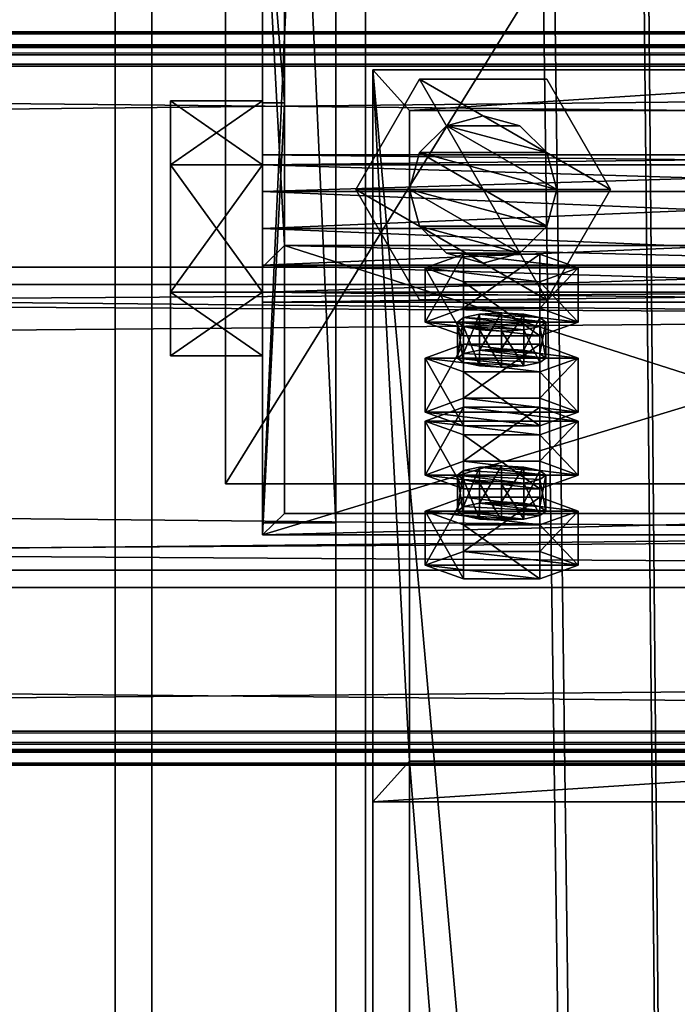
# Model space of a CAD drawing. Header units: millimetres. Extents: x -333 to 67333, y -930 to 39730.
# Tile 276 of 656: x 11007 to 11096, y 15075 to 15208. Entities that reach past the tile are written whole.
import ezdxf

# ---------------------------------------------------------------- set-up
doc = ezdxf.new("R2010")
doc.units = ezdxf.units.MM
for name, color, linetype in [('13', 7, 'Continuous'), ('4', 7, 'Continuous'), ('5', 7, 'Continuous'), ('6', 7, 'Continuous'), ('7', 7, 'Continuous'), ('95', 7, 'Continuous'), ('99', 7, 'Continuous')]:
    doc.layers.add(name, color=color, linetype=linetype)

msp = doc.modelspace()

# ---------------------------------------------------------------- meshes
at = {"layer": '13', "color": 30}
mesh = msp.add_polyface(dxfattribs=at)
corners = [(11700.01, 15203.6, 6663.84), (11700.01, 15131.21, 6648.45), (4900.01, 15131.21, 6648.45), (4900.01, 15203.6, 6663.84), (11700.01, 15172.38, 6454.78), (4900.01, 15172.38, 6454.78), (11700.01, 15111.73, 6441.89), (4900.01, 15111.73, 6441.89), (11700.01, 15109.03, 6454.61), (4900.01, 15109.03, 6454.61), (11700.01, 15107.08, 6454.19), (4900.01, 15107.08, 6454.19), (11700.01, 15110.19, 6439.52), (4900.01, 15110.19, 6439.52), (11700.01, 15174.75, 6453.24), (4900.01, 15174.75, 6453.24), (11700.01, 15133.59, 6646.91), (4900.01, 15133.59, 6646.91), (11700.01, 15202.06, 6661.47), (4900.01, 15202.06, 6661.47), (11700.01, 15204.76, 6648.75), (4900.01, 15204.76, 6648.75), (11700.01, 15206.72, 6649.17), (4900.01, 15206.72, 6649.17)]
mesh.append_faces([[corners[k] for k in face] for face in [(0, 2, 3, 3), (1, 5, 2, 2), (4, 7, 5, 5), (6, 9, 7, 7), (8, 11, 9, 9), (10, 13, 11, 11), (12, 15, 13, 13), (14, 17, 15, 15), (16, 19, 17, 17), (18, 21, 19, 19), (20, 23, 21, 21), (22, 3, 23, 23), (8, 12, 10, 10), (20, 0, 22, 22), (11, 7, 9, 9)]], dxfattribs={"vtx0": -1, "color": 30})
mesh.append_faces([[corners[k] for k in face] for face in [(12, 6, 14, 14), (14, 1, 16, 16), (16, 0, 18, 18), (18, 0, 20, 20), (3, 19, 23, 23), (19, 2, 17, 17), (17, 2, 15, 15), (15, 5, 13, 13), (13, 7, 11, 11)]], dxfattribs={"vtx0": -1, "vtx1": -1, "color": 30})
mesh.append_faces([[corners[k] for k in face] for face in [(12, 8, 6, 6), (14, 6, 4, 4), (14, 4, 1, 1), (16, 1, 0, 0), (19, 3, 2, 2), (15, 2, 5, 5), (13, 5, 7, 7)]], dxfattribs={"vtx0": -1, "vtx2": -1, "vtx3": -1, "color": 30})
mesh.append_faces([[corners[k] for k in face] for face in [(21, 23, 19, 19)]], dxfattribs={"vtx1": -1, "color": 30})
mesh.append_faces([[corners[k] for k in face] for face in [(0, 1, 2, 2), (1, 4, 5, 5), (4, 6, 7, 7), (6, 8, 9, 9), (8, 10, 11, 11), (10, 12, 13, 13), (12, 14, 15, 15), (14, 16, 17, 17), (16, 18, 19, 19), (18, 20, 21, 21), (20, 22, 23, 23), (22, 0, 3, 3)]], dxfattribs={"vtx2": -1, "vtx3": -1, "color": 30})
mesh = msp.add_polyface(dxfattribs=at)
corners = [(17300.01, 15203.6, 6663.84), (17300.01, 15131.21, 6648.45), (10500.01, 15131.21, 6648.45), (10500.01, 15203.6, 6663.84), (17300.01, 15172.38, 6454.78), (10500.01, 15172.38, 6454.78), (17300.01, 15111.73, 6441.89), (10500.01, 15111.73, 6441.89), (17300.01, 15109.03, 6454.61), (10500.01, 15109.03, 6454.61), (17300.01, 15107.08, 6454.19), (10500.01, 15107.08, 6454.19), (17300.01, 15110.19, 6439.52), (10500.01, 15110.19, 6439.52), (17300.01, 15174.75, 6453.24), (10500.01, 15174.75, 6453.24), (17300.01, 15133.59, 6646.91), (10500.01, 15133.59, 6646.91), (17300.01, 15202.06, 6661.47), (10500.01, 15202.06, 6661.47), (17300.01, 15204.76, 6648.75), (10500.01, 15204.76, 6648.75), (17300.01, 15206.72, 6649.17), (10500.01, 15206.72, 6649.17)]
mesh.append_faces([[corners[k] for k in face] for face in [(0, 2, 3, 3), (1, 5, 2, 2), (4, 7, 5, 5), (6, 9, 7, 7), (8, 11, 9, 9), (10, 13, 11, 11), (12, 15, 13, 13), (14, 17, 15, 15), (16, 19, 17, 17), (18, 21, 19, 19), (20, 23, 21, 21), (22, 3, 23, 23), (8, 12, 10, 10), (20, 0, 22, 22), (11, 7, 9, 9)]], dxfattribs={"vtx0": -1, "color": 30})
mesh.append_faces([[corners[k] for k in face] for face in [(12, 6, 14, 14), (14, 1, 16, 16), (16, 0, 18, 18), (18, 0, 20, 20), (3, 19, 23, 23), (19, 2, 17, 17), (17, 2, 15, 15), (15, 5, 13, 13), (13, 7, 11, 11)]], dxfattribs={"vtx0": -1, "vtx1": -1, "color": 30})
mesh.append_faces([[corners[k] for k in face] for face in [(12, 8, 6, 6), (14, 6, 4, 4), (14, 4, 1, 1), (16, 1, 0, 0), (19, 3, 2, 2), (15, 2, 5, 5), (13, 5, 7, 7)]], dxfattribs={"vtx0": -1, "vtx2": -1, "vtx3": -1, "color": 30})
mesh.append_faces([[corners[k] for k in face] for face in [(21, 23, 19, 19)]], dxfattribs={"vtx1": -1, "color": 30})
mesh.append_faces([[corners[k] for k in face] for face in [(0, 1, 2, 2), (1, 4, 5, 5), (4, 6, 7, 7), (6, 8, 9, 9), (8, 10, 11, 11), (10, 12, 13, 13), (12, 14, 15, 15), (14, 16, 17, 17), (16, 18, 19, 19), (18, 20, 21, 21), (20, 22, 23, 23), (22, 0, 3, 3)]], dxfattribs={"vtx2": -1, "vtx3": -1, "color": 30})
at = {"layer": '4', "color": 171}
mesh = msp.add_polyface(dxfattribs=at)
corners = [(11140, 14113.33, 5199.43), (11060, 14113.33, 5199.43), (11060, 15107.66, 3080), (11140, 15107.66, 3080), (11060, 14185.75, 5233.41), (11060, 15196.03, 3080), (11140, 14185.75, 5233.41), (11140, 15196.03, 3080), (11145, 14108.8, 5197.31), (11145, 14190.28, 5235.53), (11145, 15201.55, 3080), (11145, 15102.14, 3080), (11055, 14190.28, 5235.53), (11055, 15201.55, 3080), (11055, 14108.8, 5197.31), (11055, 15102.14, 3080)]
mesh.append_faces([[corners[k] for k in face] for face in [(0, 2, 3, 3), (1, 5, 2, 2), (4, 7, 5, 5), (6, 3, 7, 7), (8, 10, 11, 11), (9, 13, 10, 10), (12, 15, 13, 13), (14, 11, 15, 15)]], dxfattribs={"vtx0": -1, "color": 171})
mesh.append_faces([[corners[k] for k in face] for face in [(9, 6, 12, 12), (6, 8, 0, 0), (0, 8, 1, 1), (12, 4, 14, 14), (4, 12, 6, 6), (14, 1, 8, 8), (11, 3, 15, 15), (3, 10, 7, 7), (7, 10, 5, 5), (15, 2, 13, 13), (2, 15, 3, 3), (13, 5, 10, 10)]], dxfattribs={"vtx0": -1, "vtx1": -1, "color": 171})
mesh.append_faces([[corners[k] for k in face] for face in [(6, 9, 8, 8), (14, 4, 1, 1), (3, 11, 10, 10), (13, 2, 5, 5)]], dxfattribs={"vtx0": -1, "vtx2": -1, "vtx3": -1, "color": 171})
mesh.append_faces([[corners[k] for k in face] for face in [(0, 1, 2, 2), (1, 4, 5, 5), (4, 6, 7, 7), (6, 0, 3, 3), (8, 9, 10, 10), (9, 12, 13, 13), (12, 14, 15, 15), (14, 8, 11, 11)]], dxfattribs={"vtx2": -1, "vtx3": -1, "color": 171})
at = {"layer": '5', "color": 131}
mesh = msp.add_polyface(dxfattribs=at)
corners = [(11146, 9415, 2984), (11054, 9415, 2984), (11054, 19384.97, 2984), (11146, 19384.97, 2984), (11054, 9415, 3076), (11054, 19384.97, 3076), (11146, 9415, 3076), (11146, 19384.97, 3076), (11150, 9415, 2980), (11150, 9415, 3080), (11150, 19384.97, 3080), (11150, 19384.97, 2980), (11050, 9415, 3080), (11050, 19384.97, 3080), (11050, 9415, 2980), (11050, 19384.97, 2980)]
mesh.append_faces([[corners[k] for k in face] for face in [(0, 2, 3, 3), (1, 5, 2, 2), (4, 7, 5, 5), (6, 3, 7, 7), (8, 10, 11, 11), (9, 13, 10, 10), (12, 15, 13, 13), (14, 11, 15, 15)]], dxfattribs={"vtx0": -1, "color": 131})
mesh.append_faces([[corners[k] for k in face] for face in [(9, 6, 12, 12), (6, 8, 0, 0), (0, 8, 1, 1), (12, 4, 14, 14), (4, 12, 6, 6), (14, 1, 8, 8), (11, 3, 15, 15), (3, 10, 7, 7), (7, 10, 5, 5), (15, 2, 13, 13), (2, 15, 3, 3), (13, 5, 10, 10)]], dxfattribs={"vtx0": -1, "vtx1": -1, "color": 131})
mesh.append_faces([[corners[k] for k in face] for face in [(6, 9, 8, 8), (14, 4, 1, 1), (3, 11, 10, 10), (13, 2, 5, 5)]], dxfattribs={"vtx0": -1, "vtx2": -1, "vtx3": -1, "color": 131})
mesh.append_faces([[corners[k] for k in face] for face in [(0, 1, 2, 2), (1, 4, 5, 5), (4, 6, 7, 7), (6, 0, 3, 3), (8, 9, 10, 10), (9, 12, 13, 13), (12, 14, 15, 15), (14, 8, 11, 11)]], dxfattribs={"vtx2": -1, "vtx3": -1, "color": 131})
at = {"layer": '6', "color": 2}
mesh = msp.add_polyface(dxfattribs=at)
corners = [(11180, 19380.14, 7183.53), (11020, 19380.14, 7183.53), (11020, 7954.94, 4755.1), (11180, 7954.94, 4755.1), (11180, 19380.14, 7347.1), (11180, 7921.68, 4911.61), (11020, 19380.14, 7347.1), (11020, 7921.68, 4911.61), (11025, 7953.9, 4759.99), (11175, 7953.9, 4759.99), (11175, 7922.72, 4906.72), (11025, 7922.72, 4906.72), (11175, 19380.14, 7188.64), (11175, 19380.14, 7341.99), (11025, 19380.14, 7188.64), (11025, 19380.14, 7341.99)]
mesh.append_faces([[corners[k] for k in face] for face in [(0, 2, 3, 3), (4, 3, 5, 5), (6, 5, 7, 7), (1, 7, 2, 2), (12, 10, 9, 9), (14, 9, 8, 8), (15, 8, 11, 11), (13, 11, 10, 10)]], dxfattribs={"vtx0": -1, "color": 2})
mesh.append_faces([[corners[k] for k in face] for face in [(2, 8, 3, 3), (8, 7, 11, 11), (11, 7, 10, 10), (3, 9, 5, 5), (9, 3, 8, 8), (5, 10, 7, 7), (0, 12, 1, 1), (12, 4, 13, 13), (13, 4, 15, 15), (1, 14, 6, 6), (14, 1, 12, 12), (6, 15, 4, 4)]], dxfattribs={"vtx0": -1, "vtx1": -1, "color": 2})
mesh.append_faces([[corners[k] for k in face] for face in [(8, 2, 7, 7), (5, 9, 10, 10), (12, 0, 4, 4), (6, 14, 15, 15)]], dxfattribs={"vtx0": -1, "vtx2": -1, "vtx3": -1, "color": 2})
mesh.append_faces([[corners[k] for k in face] for face in [(0, 1, 2, 2), (4, 0, 3, 3), (6, 4, 5, 5), (1, 6, 7, 7), (12, 13, 10, 10), (14, 12, 9, 9), (15, 14, 8, 8), (13, 15, 11, 11)]], dxfattribs={"vtx2": -1, "vtx3": -1, "color": 2})
at = {"layer": '7', "color": 6}
mesh = msp.add_polyface(dxfattribs=at)
corners = [(11040.01, 15138.37, 6624.42), (11160.01, 15138.37, 6624.42), (11160.01, 15174.75, 6453.24), (11040.01, 15174.75, 6453.24), (11160.01, 15197.06, 6636.89), (11160.01, 15233.44, 6465.71), (11157.01, 15197.06, 6636.89), (11157.01, 15233.44, 6465.71), (11157.01, 15141.3, 6625.04), (11157.01, 15177.69, 6453.86), (11043.01, 15141.3, 6625.04), (11043.01, 15177.69, 6453.86), (11043.01, 15197.06, 6636.89), (11043.01, 15233.44, 6465.71), (11040.01, 15197.06, 6636.89), (11040.01, 15233.44, 6465.71)]
mesh.append_faces([[corners[k] for k in face] for face in [(0, 2, 3, 3), (1, 5, 2, 2), (4, 7, 5, 5), (6, 9, 7, 7), (8, 11, 9, 9), (10, 13, 11, 11), (12, 15, 13, 13), (14, 3, 15, 15), (12, 0, 14, 14), (7, 2, 5, 5)]], dxfattribs={"vtx0": -1, "color": 6})
mesh.append_faces([[corners[k] for k in face] for face in [(1, 8, 4, 4), (8, 0, 10, 10), (10, 0, 12, 12), (3, 11, 15, 15), (11, 2, 9, 9), (9, 2, 7, 7)]], dxfattribs={"vtx0": -1, "vtx1": -1, "color": 6})
mesh.append_faces([[corners[k] for k in face] for face in [(8, 1, 0, 0), (11, 3, 2, 2)]], dxfattribs={"vtx0": -1, "vtx2": -1, "vtx3": -1, "color": 6})
mesh.append_faces([[corners[k] for k in face] for face in [(6, 4, 8, 8), (13, 15, 11, 11)]], dxfattribs={"vtx1": -1, "color": 6})
mesh.append_faces([[corners[k] for k in face] for face in [(0, 1, 2, 2), (1, 4, 5, 5), (4, 6, 7, 7), (6, 8, 9, 9), (8, 10, 11, 11), (10, 12, 13, 13), (12, 14, 15, 15), (14, 0, 3, 3)]], dxfattribs={"vtx2": -1, "vtx3": -1, "color": 6})
at = {"layer": '95', "color": 7}
mesh = msp.add_polyface(dxfattribs=at)
corners = [(11040, 15190, 3020), (11040, 15188.66, 3015), (11160, 15188.66, 3015), (11160, 15190, 3020), (11040, 15185, 3011.34), (11160, 15185, 3011.34), (11040, 15180, 3010), (11160, 15180, 3010), (11040, 15175, 3011.34), (11160, 15175, 3011.34), (11040, 15171.34, 3015), (11160, 15171.34, 3015), (11040, 15170, 3020), (11160, 15170, 3020), (11040, 15171.34, 3025), (11160, 15171.34, 3025), (11040, 15175, 3028.66), (11160, 15175, 3028.66), (11040, 15180, 3030), (11160, 15180, 3030), (11040, 15185, 3028.66), (11160, 15185, 3028.66), (11040, 15188.66, 3025), (11160, 15188.66, 3025), (11160, 15197.32, 3020), (11160, 15188.66, 3005), (11172.5, 15188.66, 3005), (11172.5, 15197.32, 3020), (11160, 15171.34, 3005), (11172.5, 15171.34, 3005), (11160, 15162.68, 3020), (11172.5, 15162.68, 3020), (11160, 15171.34, 3035), (11172.5, 15171.34, 3035), (11160, 15188.66, 3035), (11172.5, 15188.66, 3035), (11027.5, 15197.32, 3020), (11027.5, 15188.66, 3005), (11040, 15188.66, 3005), (11040, 15197.32, 3020), (11027.5, 15171.34, 3005), (11040, 15171.34, 3005), (11027.5, 15162.68, 3020), (11040, 15162.68, 3020), (11027.5, 15171.34, 3035), (11040, 15171.34, 3035), (11027.5, 15188.66, 3035), (11040, 15188.66, 3035), (11040, 15330, 3020), (11040, 15328.66, 3015), (11160, 15328.66, 3015), (11160, 15330, 3020), (11040, 15325, 3011.34), (11160, 15325, 3011.34), (11040, 15320, 3010), (11160, 15320, 3010), (11040, 15315, 3011.34), (11160, 15315, 3011.34), (11040, 15311.34, 3015), (11160, 15311.34, 3015), (11040, 15310, 3020), (11160, 15310, 3020), (11040, 15311.34, 3025), (11160, 15311.34, 3025), (11040, 15315, 3028.66), (11160, 15315, 3028.66), (11040, 15320, 3030), (11160, 15320, 3030), (11040, 15325, 3028.66), (11160, 15325, 3028.66), (11040, 15328.66, 3025), (11160, 15328.66, 3025), (11160, 15337.32, 3020), (11160, 15328.66, 3005), (11172.5, 15328.66, 3005), (11172.5, 15337.32, 3020), (11160, 15311.34, 3005), (11172.5, 15311.34, 3005), (11160, 15302.68, 3020), (11172.5, 15302.68, 3020), (11160, 15311.34, 3035), (11172.5, 15311.34, 3035), (11160, 15328.66, 3035), (11172.5, 15328.66, 3035), (11027.5, 15337.32, 3020), (11027.5, 15328.66, 3005), (11040, 15328.66, 3005), (11040, 15337.32, 3020), (11027.5, 15311.34, 3005), (11040, 15311.34, 3005), (11027.5, 15302.68, 3020), (11040, 15302.68, 3020), (11027.5, 15311.34, 3035), (11040, 15311.34, 3035), (11027.5, 15328.66, 3035), (11040, 15328.66, 3035)]
mesh.append_faces([[corners[k] for k in face] for face in [(0, 2, 3, 3), (1, 5, 2, 2), (4, 7, 5, 5), (6, 9, 7, 7), (8, 11, 9, 9), (10, 13, 11, 11), (12, 15, 13, 13), (14, 17, 15, 15), (16, 19, 17, 17), (18, 21, 19, 19), (20, 23, 21, 21), (22, 3, 23, 23), (6, 10, 8, 8), (16, 20, 18, 18), (23, 19, 21, 21), (11, 7, 9, 9), (24, 26, 27, 27), (25, 29, 26, 26), (28, 31, 29, 29), (30, 33, 31, 31), (32, 35, 33, 33), (34, 27, 35, 35), (25, 30, 28, 28), (32, 24, 34, 34), (27, 33, 35, 35), (31, 26, 29, 29), (36, 38, 39, 39), (37, 41, 38, 38), (40, 43, 41, 41), (42, 45, 43, 43), (44, 47, 45, 45), (46, 39, 47, 47), (37, 42, 40, 40), (44, 36, 46, 46), (39, 45, 47, 47), (43, 38, 41, 41), (48, 50, 51, 51), (49, 53, 50, 50), (52, 55, 53, 53), (54, 57, 55, 55), (56, 59, 57, 57), (58, 61, 59, 59), (60, 63, 61, 61), (62, 65, 63, 63), (64, 67, 65, 65), (66, 69, 67, 67), (68, 71, 69, 69), (70, 51, 71, 71), (52, 56, 54, 54), (64, 68, 66, 66), (71, 67, 69, 69), (57, 53, 55, 55), (72, 74, 75, 75), (73, 77, 74, 74), (76, 79, 77, 77), (78, 81, 79, 79), (80, 83, 81, 81), (82, 75, 83, 83), (73, 78, 76, 76), (80, 72, 82, 82), (75, 81, 83, 83), (79, 74, 77, 77), (84, 86, 87, 87), (85, 89, 86, 86), (88, 91, 89, 89), (90, 93, 91, 91), (92, 95, 93, 93), (94, 87, 95, 95), (85, 90, 88, 88), (92, 84, 94, 94), (87, 93, 95, 95), (91, 86, 89, 89)]], dxfattribs={"vtx0": -1, "color": 7})
mesh.append_faces([[corners[k] for k in face] for face in [(10, 1, 12, 12), (12, 0, 14, 14), (14, 22, 16, 16), (19, 23, 17, 17), (17, 3, 15, 15), (15, 2, 13, 13), (13, 5, 11, 11), (30, 24, 32, 32), (33, 26, 31, 31), (42, 36, 44, 44), (45, 38, 43, 43), (56, 52, 58, 58), (58, 49, 60, 60), (60, 48, 62, 62), (62, 70, 64, 64), (67, 71, 65, 65), (65, 51, 63, 63), (63, 51, 61, 61), (61, 53, 59, 59), (59, 53, 57, 57), (78, 72, 80, 80), (81, 74, 79, 79), (90, 84, 92, 92), (93, 86, 91, 91)]], dxfattribs={"vtx0": -1, "vtx1": -1, "color": 7})
mesh.append_faces([[corners[k] for k in face] for face in [(10, 6, 4, 4), (10, 4, 1, 1), (12, 1, 0, 0), (14, 0, 22, 22), (16, 22, 20, 20), (17, 23, 3, 3), (15, 3, 2, 2), (13, 2, 5, 5), (11, 5, 7, 7), (30, 25, 24, 24), (33, 27, 26, 26), (42, 37, 36, 36), (45, 39, 38, 38), (58, 52, 49, 49), (60, 49, 48, 48), (62, 48, 70, 70), (64, 70, 68, 68), (65, 71, 51, 51), (61, 51, 50, 50), (61, 50, 53, 53), (78, 73, 72, 72), (81, 75, 74, 74), (90, 85, 84, 84), (93, 87, 86, 86)]], dxfattribs={"vtx0": -1, "vtx2": -1, "vtx3": -1, "color": 7})
mesh.append_faces([[corners[k] for k in face] for face in [(0, 1, 2, 2), (1, 4, 5, 5), (4, 6, 7, 7), (6, 8, 9, 9), (8, 10, 11, 11), (10, 12, 13, 13), (12, 14, 15, 15), (14, 16, 17, 17), (16, 18, 19, 19), (18, 20, 21, 21), (20, 22, 23, 23), (22, 0, 3, 3), (24, 25, 26, 26), (25, 28, 29, 29), (28, 30, 31, 31), (30, 32, 33, 33), (32, 34, 35, 35), (34, 24, 27, 27), (36, 37, 38, 38), (37, 40, 41, 41), (40, 42, 43, 43), (42, 44, 45, 45), (44, 46, 47, 47), (46, 36, 39, 39), (48, 49, 50, 50), (49, 52, 53, 53), (52, 54, 55, 55), (54, 56, 57, 57), (56, 58, 59, 59), (58, 60, 61, 61), (60, 62, 63, 63), (62, 64, 65, 65), (64, 66, 67, 67), (66, 68, 69, 69), (68, 70, 71, 71), (70, 48, 51, 51), (72, 73, 74, 74), (73, 76, 77, 77), (76, 78, 79, 79), (78, 80, 81, 81), (80, 82, 83, 83), (82, 72, 75, 75), (84, 85, 86, 86), (85, 88, 89, 89), (88, 90, 91, 91), (90, 92, 93, 93), (92, 94, 95, 95), (94, 84, 87, 87)]], dxfattribs={"vtx2": -1, "vtx3": -1, "color": 7})
mesh = msp.add_polyface(dxfattribs=at)
corners = [(11070, 15175.3, 4337.78), (11065, 15176.64, 4337.78), (11065, 15176.64, 4357.78), (11070, 15175.3, 4357.78), (11061.34, 15180.3, 4337.78), (11061.34, 15180.3, 4357.78), (11060, 15185.3, 4337.78), (11060, 15185.3, 4357.78), (11061.34, 15190.3, 4337.78), (11061.34, 15190.3, 4357.78), (11065, 15193.96, 4337.78), (11065, 15193.96, 4357.78), (11070, 15195.3, 4337.78), (11070, 15195.3, 4357.78), (11075, 15176.64, 4337.78), (11078.66, 15180.3, 4337.78), (11080, 15185.3, 4337.78), (11078.66, 15190.3, 4357.78), (11078.66, 15180.3, 4357.78), (11075, 15176.64, 4357.78), (11078.66, 15170.3, 4357.78), (11061.34, 15170.3, 4357.78), (11061.34, 15170.3, 4370.28), (11052.68, 15185.3, 4357.78), (11052.68, 15185.3, 4370.28), (11061.34, 15200.3, 4357.78), (11061.34, 15200.3, 4370.28), (11078.66, 15200.3, 4370.28), (11087.32, 15185.3, 4357.78), (11078.66, 15170.3, 4370.28), (11078.66, 15170.3, 4325.28), (11061.34, 15170.3, 4325.28), (11061.34, 15170.3, 4337.78), (11052.68, 15185.3, 4325.28), (11052.68, 15185.3, 4337.78), (11061.34, 15200.3, 4325.28), (11061.34, 15200.3, 4337.78), (11078.66, 15200.3, 4337.78), (11087.32, 15185.3, 4325.28), (11078.66, 15170.3, 4337.78)]
mesh.append_faces([[corners[k] for k in face] for face in [(0, 2, 3, 3), (1, 5, 2, 2), (4, 7, 5, 5), (6, 9, 7, 7), (8, 11, 9, 9), (10, 13, 11, 11), (5, 3, 2, 2), (21, 24, 22, 22), (23, 26, 24, 24), (25, 27, 26, 26), (20, 23, 21, 21), (24, 29, 22, 22), (31, 34, 32, 32), (33, 36, 34, 34), (35, 37, 36, 36), (30, 33, 31, 31), (34, 39, 32, 32)]], dxfattribs={"vtx0": -1, "color": 7})
mesh.append_faces([[corners[k] for k in face] for face in [(1, 14, 4, 4), (4, 15, 6, 6), (6, 16, 8, 8), (8, 16, 10, 10), (13, 17, 11, 11), (11, 17, 9, 9), (9, 18, 7, 7), (7, 19, 5, 5), (23, 28, 25, 25), (26, 29, 24, 24), (33, 38, 35, 35), (36, 39, 34, 34)]], dxfattribs={"vtx0": -1, "vtx1": -1, "color": 7})
mesh.append_faces([[corners[k] for k in face] for face in [(5, 19, 3, 3)]], dxfattribs={"vtx0": -1, "vtx2": -1, "vtx3": -1, "color": 7})
mesh.append_faces([[corners[k] for k in face] for face in [(0, 1, 2, 2), (1, 4, 5, 5), (4, 6, 7, 7), (6, 8, 9, 9), (8, 10, 11, 11), (10, 12, 13, 13), (20, 21, 22, 22), (21, 23, 24, 24), (23, 25, 26, 26), (30, 31, 32, 32), (31, 33, 34, 34), (33, 35, 36, 36)]], dxfattribs={"vtx2": -1, "vtx3": -1, "color": 7})
mesh = msp.add_polyface(dxfattribs=at)
corners = [(11080, 15185.3, 4337.78), (11078.66, 15180.3, 4337.78), (11078.66, 15180.3, 4357.78), (11080, 15185.3, 4357.78), (11075, 15176.64, 4337.78), (11075, 15176.64, 4357.78), (11070, 15175.3, 4337.78), (11070, 15175.3, 4357.78), (11070, 15195.3, 4337.78), (11075, 15193.96, 4337.78), (11075, 15193.96, 4357.78), (11070, 15195.3, 4357.78), (11078.66, 15190.3, 4337.78), (11078.66, 15190.3, 4357.78), (11065, 15176.64, 4337.78), (11061.34, 15180.3, 4337.78), (11060, 15185.3, 4337.78), (11065, 15193.96, 4337.78), (11061.34, 15190.3, 4357.78), (11060, 15185.3, 4357.78), (11087.32, 15185.3, 4357.78), (11078.66, 15170.3, 4357.78), (11078.66, 15170.3, 4370.28), (11087.32, 15185.3, 4370.28), (11061.34, 15170.3, 4370.28), (11061.34, 15200.3, 4357.78), (11078.66, 15200.3, 4357.78), (11078.66, 15200.3, 4370.28), (11052.68, 15185.3, 4357.78), (11061.34, 15200.3, 4370.28), (11087.32, 15185.3, 4325.28), (11078.66, 15170.3, 4325.28), (11078.66, 15170.3, 4337.78), (11087.32, 15185.3, 4337.78), (11061.34, 15170.3, 4337.78), (11061.34, 15200.3, 4325.28), (11078.66, 15200.3, 4325.28), (11078.66, 15200.3, 4337.78), (11052.68, 15185.3, 4325.28), (11061.34, 15200.3, 4337.78)]
mesh.append_faces([[corners[k] for k in face] for face in [(0, 2, 3, 3), (1, 5, 2, 2), (4, 7, 5, 5), (8, 10, 11, 11), (9, 13, 10, 10), (12, 3, 13, 13), (4, 14, 6, 6), (17, 9, 8, 8), (13, 11, 10, 10), (20, 22, 23, 23), (21, 24, 22, 22), (26, 23, 27, 27), (25, 20, 26, 26), (23, 29, 27, 27), (30, 32, 33, 33), (31, 34, 32, 32), (36, 33, 37, 37), (35, 30, 36, 36), (33, 39, 37, 37)]], dxfattribs={"vtx0": -1, "color": 7})
mesh.append_faces([[corners[k] for k in face] for face in [(15, 4, 1, 1), (16, 1, 0, 0), (17, 0, 12, 12), (17, 12, 9, 9), (18, 13, 3, 3), (18, 3, 2, 2), (19, 2, 5, 5), (28, 21, 20, 20), (29, 23, 22, 22), (38, 31, 30, 30), (39, 33, 32, 32)]], dxfattribs={"vtx0": -1, "vtx2": -1, "vtx3": -1, "color": 7})
mesh.append_faces([[corners[k] for k in face] for face in [(0, 1, 2, 2), (1, 4, 5, 5), (4, 6, 7, 7), (8, 9, 10, 10), (9, 12, 13, 13), (12, 0, 3, 3), (20, 21, 22, 22), (25, 26, 27, 27), (26, 20, 23, 23), (30, 31, 32, 32), (35, 36, 37, 37), (36, 30, 33, 33)]], dxfattribs={"vtx2": -1, "vtx3": -1, "color": 7})
at = {"layer": '95', "color": 20}
mesh = msp.add_polyface(dxfattribs=at)
corners = [(11066.51, 15162.4, 6501.73), (11067.31, 15167.91, 6499.84), (11066.51, 15167.29, 6502.77), (11067.31, 15163.02, 6498.8), (11069.51, 15163.48, 6496.65), (11069.51, 15168.37, 6497.69), (11072.51, 15163.65, 6495.86), (11072.51, 15168.54, 6496.9), (11075.51, 15163.48, 6496.65), (11075.51, 15168.37, 6497.69), (11077.71, 15163.02, 6498.8), (11077.71, 15167.91, 6499.84), (11078.51, 15167.29, 6502.77), (11078.51, 15162.4, 6501.73), (11077.71, 15166.67, 6505.71), (11067.31, 15161.78, 6504.67), (11067.31, 15166.67, 6505.71), (11072.51, 15166.04, 6508.64), (11069.51, 15166.21, 6507.85), (11075.51, 15166.21, 6507.85), (11062.12, 15167.29, 6502.77), (11067.31, 15169.16, 6493.97), (11067.31, 15176.5, 6495.53), (11062.12, 15174.63, 6504.33), (11077.71, 15169.16, 6493.97), (11077.71, 15176.5, 6495.53), (11082.9, 15167.29, 6502.77), (11082.9, 15174.63, 6504.33), (11077.71, 15165.42, 6511.58), (11077.71, 15172.76, 6513.13), (11067.31, 15165.42, 6511.58), (11067.31, 15172.76, 6513.13)]
mesh.append_faces([[corners[k] for k in face] for face in [(0, 1, 2, 2), (3, 5, 1, 1), (4, 7, 5, 5), (6, 9, 7, 7), (8, 11, 9, 9), (10, 12, 11, 11), (13, 14, 12, 12), (15, 2, 16, 16), (16, 17, 18, 18), (11, 7, 9, 9), (20, 22, 23, 23), (21, 25, 22, 22), (24, 27, 25, 25), (26, 29, 27, 27), (28, 31, 29, 29), (30, 23, 31, 31), (21, 26, 24, 24), (28, 20, 30, 30), (23, 29, 31, 31), (27, 22, 25, 25)]], dxfattribs={"vtx0": -1, "color": 20})
mesh.append_faces([[corners[k] for k in face] for face in [(17, 16, 19, 19), (19, 2, 14, 14), (14, 1, 12, 12), (12, 5, 11, 11), (26, 20, 28, 28), (29, 23, 27, 27)]], dxfattribs={"vtx0": -1, "vtx1": -1, "color": 20})
mesh.append_faces([[corners[k] for k in face] for face in [(19, 16, 2, 2), (14, 2, 1, 1), (12, 1, 5, 5), (11, 5, 7, 7), (26, 21, 20, 20), (27, 23, 22, 22)]], dxfattribs={"vtx0": -1, "vtx2": -1, "vtx3": -1, "color": 20})
mesh.append_faces([[corners[k] for k in face] for face in [(3, 4, 5, 5), (4, 6, 7, 7), (6, 8, 9, 9), (8, 10, 11, 11), (20, 21, 22, 22), (21, 24, 25, 25), (24, 26, 27, 27), (26, 28, 29, 29), (28, 30, 31, 31), (30, 20, 23, 23)]], dxfattribs={"vtx2": -1, "vtx3": -1, "color": 20})
mesh = msp.add_polyface(dxfattribs=at)
corners = [(11082.9, 15153.84, 6602.15), (11062.12, 15153.84, 6602.15), (11067.31, 15155.71, 6593.34), (11077.71, 15155.71, 6593.34), (11066.51, 15162.4, 6501.73), (11067.31, 15163.02, 6498.8), (11067.31, 15167.91, 6499.84), (11077.71, 15163.02, 6498.8), (11078.51, 15162.4, 6501.73), (11078.51, 15167.29, 6502.77), (11077.71, 15161.78, 6504.67), (11077.71, 15166.67, 6505.71), (11075.51, 15161.32, 6506.82), (11075.51, 15166.21, 6507.85), (11072.51, 15161.15, 6507.6), (11072.51, 15166.04, 6508.64), (11069.51, 15161.32, 6506.82), (11069.51, 15166.21, 6507.85), (11067.31, 15161.78, 6504.67), (11067.31, 15166.67, 6505.71), (11066.51, 15167.29, 6502.77), (11069.51, 15163.48, 6496.65), (11075.51, 15163.48, 6496.65), (11072.51, 15163.65, 6495.86), (11062.12, 15155.06, 6500.17), (11067.31, 15156.94, 6491.37), (11067.31, 15164.27, 6492.93), (11062.12, 15162.4, 6501.73), (11077.71, 15156.94, 6491.37), (11077.71, 15164.27, 6492.93), (11082.9, 15155.06, 6500.17), (11082.9, 15162.4, 6501.73), (11077.71, 15153.19, 6508.98), (11077.71, 15160.53, 6510.54), (11067.31, 15153.19, 6508.98), (11067.31, 15160.53, 6510.54)]
mesh.append_faces([[corners[k] for k in face] for face in [(0, 2, 3, 3), (10, 13, 11, 11), (12, 15, 13, 13), (14, 17, 15, 15), (16, 19, 17, 17), (21, 22, 23, 23), (14, 18, 16, 16), (24, 26, 27, 27), (25, 29, 26, 26), (28, 31, 29, 29), (30, 33, 31, 31), (32, 35, 33, 33), (34, 27, 35, 35), (25, 30, 28, 28), (27, 33, 35, 35), (31, 26, 29, 29)]], dxfattribs={"vtx0": -1, "color": 20})
mesh.append_faces([[corners[k] for k in face] for face in [(22, 21, 7, 7), (7, 21, 8, 8), (8, 4, 10, 10), (10, 4, 12, 12), (12, 18, 14, 14), (33, 27, 31, 31)]], dxfattribs={"vtx0": -1, "vtx1": -1, "color": 20})
mesh.append_faces([[corners[k] for k in face] for face in [(0, 1, 2, 2), (8, 21, 5, 5), (8, 5, 4, 4), (12, 4, 18, 18), (30, 25, 24, 24), (31, 27, 26, 26)]], dxfattribs={"vtx0": -1, "vtx2": -1, "vtx3": -1, "color": 20})
mesh.append_faces([[corners[k] for k in face] for face in [(4, 5, 6, 6), (7, 8, 9, 9), (8, 10, 11, 11), (10, 12, 13, 13), (12, 14, 15, 15), (14, 16, 17, 17), (16, 18, 19, 19), (18, 4, 20, 20), (24, 25, 26, 26), (25, 28, 29, 29), (28, 30, 31, 31), (30, 32, 33, 33), (32, 34, 35, 35), (34, 24, 27, 27)]], dxfattribs={"vtx2": -1, "vtx3": -1, "color": 20})
mesh = msp.add_polyface(dxfattribs=at)
corners = [(11066.51, 15141.61, 6599.55), (11067.31, 15147.12, 6597.65), (11066.51, 15146.5, 6600.59), (11067.31, 15142.23, 6596.61), (11069.51, 15142.69, 6594.46), (11069.51, 15147.58, 6595.5), (11072.51, 15142.86, 6593.68), (11072.51, 15147.75, 6594.72), (11075.51, 15142.69, 6594.46), (11075.51, 15147.58, 6595.5), (11077.71, 15142.23, 6596.61), (11077.71, 15147.12, 6597.65), (11078.51, 15146.5, 6600.59), (11078.51, 15141.61, 6599.55), (11077.71, 15145.88, 6603.52), (11067.31, 15140.99, 6602.48), (11067.31, 15145.88, 6603.52), (11072.51, 15145.25, 6606.46), (11069.51, 15145.42, 6605.67), (11075.51, 15145.42, 6605.67), (11062.12, 15146.5, 6600.59), (11067.31, 15148.37, 6591.78), (11067.31, 15155.71, 6593.34), (11062.12, 15153.84, 6602.15), (11077.71, 15148.37, 6591.78), (11077.71, 15155.71, 6593.34), (11082.9, 15146.5, 6600.59), (11082.9, 15153.84, 6602.15), (11077.71, 15144.63, 6609.39), (11077.71, 15151.97, 6610.95), (11067.31, 15144.63, 6609.39), (11067.31, 15151.97, 6610.95), (11082.9, 15155.06, 6500.17), (11062.12, 15155.06, 6500.17), (11077.71, 15153.19, 6508.98), (11067.31, 15153.19, 6508.98)]
mesh.append_faces([[corners[k] for k in face] for face in [(0, 1, 2, 2), (3, 5, 1, 1), (4, 7, 5, 5), (6, 9, 7, 7), (8, 11, 9, 9), (10, 12, 11, 11), (13, 14, 12, 12), (15, 2, 16, 16), (16, 17, 18, 18), (11, 7, 9, 9), (20, 22, 23, 23), (21, 25, 22, 22), (24, 27, 25, 25), (26, 29, 27, 27), (28, 31, 29, 29), (30, 23, 31, 31), (21, 26, 24, 24), (28, 20, 30, 30), (23, 29, 31, 31), (34, 33, 35, 35)]], dxfattribs={"vtx0": -1, "color": 20})
mesh.append_faces([[corners[k] for k in face] for face in [(17, 16, 19, 19), (19, 2, 14, 14), (14, 2, 12, 12), (12, 5, 11, 11), (26, 20, 28, 28), (29, 23, 27, 27), (32, 33, 34, 34)]], dxfattribs={"vtx0": -1, "vtx1": -1, "color": 20})
mesh.append_faces([[corners[k] for k in face] for face in [(19, 16, 2, 2), (12, 2, 1, 1), (12, 1, 5, 5), (11, 5, 7, 7), (26, 21, 20, 20)]], dxfattribs={"vtx0": -1, "vtx2": -1, "vtx3": -1, "color": 20})
mesh.append_faces([[corners[k] for k in face] for face in [(3, 4, 5, 5), (4, 6, 7, 7), (6, 8, 9, 9), (8, 10, 11, 11), (20, 21, 22, 22), (21, 24, 25, 25), (24, 26, 27, 27), (26, 28, 29, 29), (28, 30, 31, 31), (30, 20, 23, 23)]], dxfattribs={"vtx2": -1, "vtx3": -1, "color": 20})
mesh = msp.add_polyface(dxfattribs=at)
corners = [(11066.51, 15141.61, 6599.55), (11067.31, 15142.23, 6596.61), (11067.31, 15147.12, 6597.65), (11077.71, 15142.23, 6596.61), (11078.51, 15141.61, 6599.55), (11078.51, 15146.5, 6600.59), (11077.71, 15140.99, 6602.48), (11077.71, 15145.88, 6603.52), (11075.51, 15140.53, 6604.63), (11075.51, 15145.42, 6605.67), (11072.51, 15140.36, 6605.42), (11072.51, 15145.25, 6606.46), (11069.51, 15140.53, 6604.63), (11069.51, 15145.42, 6605.67), (11067.31, 15140.99, 6602.48), (11067.31, 15145.88, 6603.52), (11066.51, 15146.5, 6600.59), (11069.51, 15142.69, 6594.46), (11075.51, 15142.69, 6594.46), (11072.51, 15142.86, 6593.68), (11062.12, 15134.27, 6597.99), (11067.31, 15136.14, 6589.18), (11067.31, 15143.48, 6590.74), (11062.12, 15141.61, 6599.55), (11077.71, 15136.14, 6589.18), (11077.71, 15143.48, 6590.74), (11082.9, 15134.27, 6597.99), (11082.9, 15141.61, 6599.55), (11077.71, 15132.4, 6606.79), (11077.71, 15139.74, 6608.35), (11067.31, 15132.4, 6606.79), (11067.31, 15139.74, 6608.35)]
mesh.append_faces([[corners[k] for k in face] for face in [(6, 9, 7, 7), (8, 11, 9, 9), (10, 13, 11, 11), (12, 15, 13, 13), (17, 18, 19, 19), (8, 12, 10, 10), (20, 22, 23, 23), (21, 25, 22, 22), (24, 27, 25, 25), (26, 29, 27, 27), (28, 31, 29, 29), (30, 23, 31, 31), (21, 26, 24, 24), (28, 20, 30, 30), (23, 29, 31, 31), (27, 22, 25, 25)]], dxfattribs={"vtx0": -1, "color": 20})
mesh.append_faces([[corners[k] for k in face] for face in [(18, 17, 3, 3), (3, 17, 4, 4), (4, 0, 6, 6), (6, 0, 8, 8), (26, 20, 28, 28), (29, 23, 27, 27)]], dxfattribs={"vtx0": -1, "vtx1": -1, "color": 20})
mesh.append_faces([[corners[k] for k in face] for face in [(4, 17, 1, 1), (4, 1, 0, 0), (8, 0, 14, 14), (8, 14, 12, 12), (26, 21, 20, 20), (27, 23, 22, 22)]], dxfattribs={"vtx0": -1, "vtx2": -1, "vtx3": -1, "color": 20})
mesh.append_faces([[corners[k] for k in face] for face in [(0, 1, 2, 2), (3, 4, 5, 5), (4, 6, 7, 7), (6, 8, 9, 9), (8, 10, 11, 11), (10, 12, 13, 13), (12, 14, 15, 15), (14, 0, 16, 16), (20, 21, 22, 22), (21, 24, 25, 25), (24, 26, 27, 27), (26, 28, 29, 29), (28, 30, 31, 31), (30, 20, 23, 23)]], dxfattribs={"vtx2": -1, "vtx3": -1, "color": 20})
at = {"layer": '99', "color": 7}
mesh = msp.add_polyface(dxfattribs=at)
corners = [(11050, 15140, 3060), (11050, 15360, 3060), (11050, 15360, 2980), (11050, 15140, 2980), (11040, 15360, 3060), (11040, 15360, 2980), (11040, 15140, 3060), (11040, 15140, 2980)]
mesh.append_faces([[corners[k] for k in face] for face in [(0, 2, 3, 3), (1, 5, 2, 2), (4, 7, 5, 5), (6, 3, 7, 7), (1, 6, 4, 4), (3, 5, 7, 7)]], dxfattribs={"vtx0": -1, "color": 7})
mesh.append_faces([[corners[k] for k in face] for face in [(0, 1, 2, 2), (1, 4, 5, 5), (4, 6, 7, 7), (6, 0, 3, 3), (1, 0, 6, 6), (3, 2, 5, 5)]], dxfattribs={"vtx2": -1, "vtx3": -1, "color": 7})
mesh = msp.add_polyface(dxfattribs=at)
corners = [(11035, 15355.3, 4347.78), (11165, 15355.3, 4347.78), (11165, 15145.3, 4347.78), (11035, 15145.3, 4347.78), (11165, 15355.3, 4337.78), (11165, 15145.3, 4337.78), (11035, 15355.3, 4337.78), (11035, 15145.3, 4337.78)]
mesh.append_faces([[corners[k] for k in face] for face in [(0, 2, 3, 3), (1, 5, 2, 2), (4, 7, 5, 5), (6, 3, 7, 7), (1, 6, 4, 4), (3, 5, 7, 7)]], dxfattribs={"vtx0": -1, "color": 7})
mesh.append_faces([[corners[k] for k in face] for face in [(0, 1, 2, 2), (1, 4, 5, 5), (4, 6, 7, 7), (6, 0, 3, 3), (1, 0, 6, 6), (3, 2, 5, 5)]], dxfattribs={"vtx2": -1, "vtx3": -1, "color": 7})
mesh = msp.add_polyface(dxfattribs=at)
corners = [(11035, 15355.3, 4357.78), (11165, 15355.3, 4357.78), (11165, 15145.3, 4357.78), (11035, 15145.3, 4357.78), (11165, 15355.3, 4347.78), (11165, 15145.3, 4347.78), (11035, 15355.3, 4347.78), (11035, 15145.3, 4347.78)]
mesh.append_faces([[corners[k] for k in face] for face in [(0, 2, 3, 3), (1, 5, 2, 2), (4, 7, 5, 5), (6, 3, 7, 7), (1, 6, 4, 4), (3, 5, 7, 7)]], dxfattribs={"vtx0": -1, "color": 7})
mesh.append_faces([[corners[k] for k in face] for face in [(0, 1, 2, 2), (1, 4, 5, 5), (4, 6, 7, 7), (6, 0, 3, 3), (1, 0, 6, 6), (3, 2, 5, 5)]], dxfattribs={"vtx2": -1, "vtx3": -1, "color": 7})

doc.saveas('drawing.dxf')
